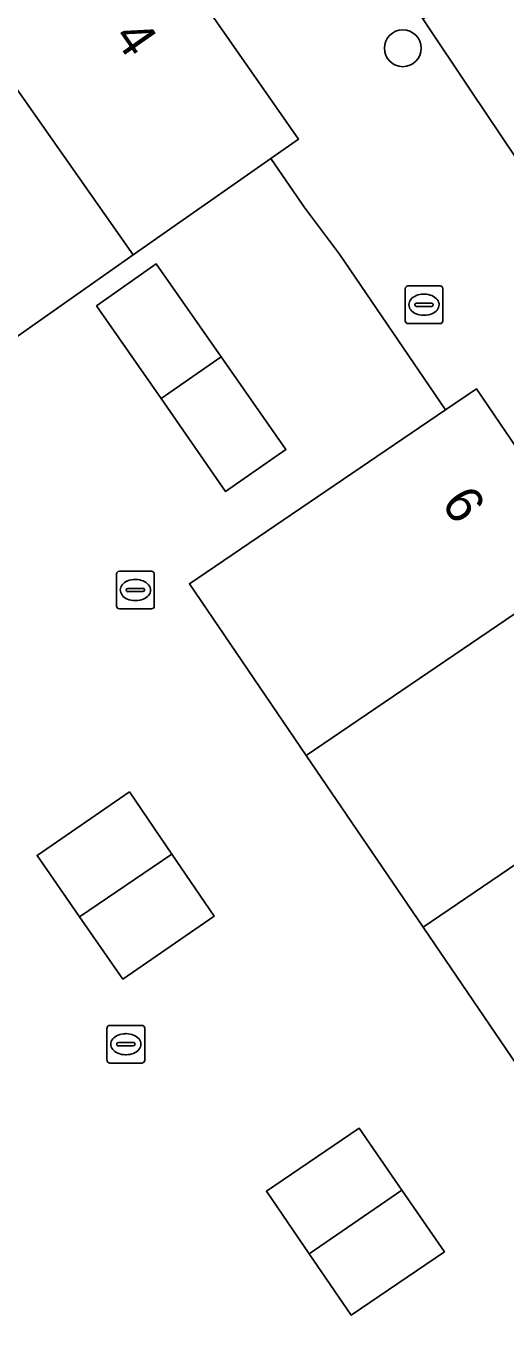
# Model space of a CAD drawing. Extents: x 159279 to 160377, y 384531 to 385888.
# Drawn here: x 159761.24 to 159773.97, y 385249.7 to 385284.67 of the extents above; entities that cross this region are included whole.
import ezdxf

# ---------------------------------------------------------------- set-up
doc = ezdxf.new("R2010")
doc.units = 0
for name, color, linetype in [('IMGEO_Boom', 7, 'Continuous'), ('IMGEO_Brandkraan', 7, 'Continuous'), ('IMGEO_Erf', 7, 'Continuous'), ('IMGEO_Kolk', 7, 'Continuous'), ('IMGEO_Pand', 7, 'Continuous'), ('IMGEO_Pand_nummerreeks', 7, 'Continuous'), ('IMGEO_Rijbaan_lokaal_open', 7, 'Continuous'), ('IMGEO_Rioolput', 7, 'Continuous'), ('IMGEO_Voetpad_open', 7, 'Continuous')]:
    doc.layers.add(name, color=color, linetype=linetype)

msp = doc.modelspace()

# ---------------------------------------------------------------- linework, layer by layer
at = {"layer": 'IMGEO_Boom'}
msp.add_circle((159771.234, 385284.09), 0.489, dxfattribs=at)
at = {"layer": 'IMGEO_Brandkraan'}
for p, q in [((159771.298, 385276.851), (159771.298, 385277.703)), ((159771.373, 385277.777), (159772.225, 385277.777)), ((159771.786, 385277.557), (159771.811, 385277.557)), ((159772.299, 385277.703), (159772.299, 385276.851)), ((159771.557, 385277.271), (159771.557, 385277.283)), ((159771.995, 385277.234), (159771.597, 385277.234)), ((159771.6, 385277.32), (159771.998, 385277.32)), ((159772.041, 385277.283), (159772.041, 385277.271)), ((159771.809, 385276.997), (159771.784, 385276.997)), ((159772.225, 385276.777), (159771.373, 385276.777))]:
    msp.add_line(p, q, dxfattribs=at)
for points in [[(159771.298, 385276.851), (159771.298, 385277.703)], [(159771.373, 385277.777), (159772.225, 385277.777)], [(159772.299, 385277.703), (159772.299, 385276.851)], [(159772.225, 385276.777), (159771.373, 385276.777)]]:
    msp.add_lwpolyline(points, dxfattribs=at)
for centre, radius, start, end in [((159771.375, 385277.701), 0.0765, 91.552, 178.448), ((159771.375, 385277.701), 0.0765, 91.552, 178.448), ((159772.223, 385277.701), 0.0765, 1.552, 88.448), ((159772.223, 385277.701), 0.0765, 1.552, 88.448), ((159771.597, 385277.28), 0.0403, 85.8775, 175.7526), ((159771.594, 385277.27), 0.0366, 178.938, 274.7102), ((159771.998, 385277.277), 0.043, 264.8664, 352.4533), ((159772.002, 385277.282), 0.0386, 1.7309, 96.639), ((159771.375, 385276.853), 0.0765, 181.552, 268.448), ((159771.375, 385276.853), 0.0765, 181.552, 268.448), ((159772.223, 385276.853), 0.0765, 271.552, 358.448), ((159772.223, 385276.853), 0.0765, 271.552, 358.448)]:
    msp.add_arc(centre, radius, start, end, dxfattribs=at)
for centre, major_axis, ratio, start_param, end_param in [((159771.785, 385277.277), (-0.387, 0.002), 0.722429, 4.712389, 7.853982), ((159771.81, 385277.277), (-0.39, 0.002), 0.717154, 1.570796, 4.712389)]:
    msp.add_ellipse(centre, major_axis=major_axis, ratio=ratio, start_param=start_param, end_param=end_param, dxfattribs=at)
at = {"layer": 'IMGEO_Erf'}
msp.add_lwpolyline([(159781.083, 385247.058), (159778.256, 385251.212), (159775.013, 385255.979), (159771.773, 385260.741), (159768.67, 385265.302), (159765.567, 385269.863), (159772.37, 385274.482), (159769.556, 385278.618), (159768.626, 385279.859), (159767.733, 385281.164), (159764.078, 385278.599), (159759.666, 385275.504), (159755.255, 385272.408), (159750.844, 385269.313), (159746.431, 385266.216), (159746.051, 385266.757), (159745.965, 385266.625), (159742.897, 385261.922), (159739.83, 385257.22), (159741.259, 385256.281), (159738.274, 385251.749), (159735.298, 385247.229)], dxfattribs=at)
for points in [[(159763.099, 385277.252), (159764.685, 385278.364), (159766.41, 385275.893), (159768.131, 385273.428), (159766.529, 385272.315), (159764.814, 385274.784)], [(159761.522, 385262.647), (159763.977, 385264.336), (159765.1, 385262.685), (159766.223, 385261.033), (159763.803, 385259.363), (159762.652, 385261.02)], [(159768.748, 385252.064), (159767.612, 385253.727), (159770.073, 385255.403), (159771.207, 385253.758), (159772.34, 385252.113), (159769.861, 385250.436)]]:
    msp.add_lwpolyline(points, close=True, dxfattribs=at)
at = {"layer": 'IMGEO_Kolk'}
for p, q in [((159763.708, 385270.198), (159764.56, 385270.198)), ((159763.633, 385269.272), (159763.633, 385270.124)), ((159764.121, 385269.978), (159764.146, 385269.978)), ((159764.634, 385270.124), (159764.634, 385269.272)), ((159763.892, 385269.692), (159763.892, 385269.704)), ((159764.33, 385269.655), (159763.932, 385269.655)), ((159763.935, 385269.741), (159764.333, 385269.741)), ((159764.376, 385269.704), (159764.376, 385269.692)), ((159764.56, 385269.198), (159763.708, 385269.198)), ((159764.144, 385269.418), (159764.119, 385269.418))]:
    msp.add_line(p, q, dxfattribs=at)
for points in [[(159763.708, 385270.198), (159764.56, 385270.198)], [(159763.633, 385269.272), (159763.633, 385270.124)], [(159764.634, 385270.124), (159764.634, 385269.272)], [(159764.56, 385269.198), (159763.708, 385269.198)]]:
    msp.add_lwpolyline(points, dxfattribs=at)
for centre, radius, start, end in [((159763.71, 385270.122), 0.0765, 91.552, 178.448), ((159763.71, 385270.122), 0.0765, 91.552, 178.448), ((159764.558, 385270.122), 0.0765, 1.552, 88.448), ((159764.558, 385270.122), 0.0765, 1.552, 88.448), ((159763.932, 385269.701), 0.0403, 85.8775, 175.7526), ((159763.929, 385269.691), 0.0366, 178.938, 274.7102), ((159764.333, 385269.698), 0.043, 264.8664, 352.4533), ((159764.337, 385269.703), 0.0386, 1.7309, 96.639), ((159763.71, 385269.274), 0.0765, 181.552, 268.448), ((159763.71, 385269.274), 0.0765, 181.552, 268.448), ((159764.558, 385269.274), 0.0765, 271.552, 358.448), ((159764.558, 385269.274), 0.0765, 271.552, 358.448)]:
    msp.add_arc(centre, radius, start, end, dxfattribs=at)
for centre, major_axis, ratio, start_param, end_param in [((159764.12, 385269.698), (-0.387, 0.002), 0.722429, 4.712389, 7.853982), ((159764.145, 385269.698), (-0.39, 0.002), 0.717154, 1.570796, 4.712389)]:
    msp.add_ellipse(centre, major_axis=major_axis, ratio=ratio, start_param=start_param, end_param=end_param, dxfattribs=at)
at = {"layer": 'IMGEO_Pand'}
for points in [[(159763.205, 385289.221), (159762.556, 385288.765), (159758.794, 385286.125), (159764.078, 385278.599), (159767.733, 385281.164), (159768.468, 385281.68)], [(159758.794, 385286.125), (159754.384, 385283.028), (159759.666, 385275.504), (159764.078, 385278.599)], [(159763.099, 385277.252), (159764.814, 385274.784), (159766.41, 385275.893), (159764.685, 385278.364)], [(159766.41, 385275.893), (159764.814, 385274.784), (159766.529, 385272.315), (159768.131, 385273.428)], [(159773.196, 385275.042), (159772.37, 385274.482), (159765.567, 385269.863), (159768.67, 385265.302), (159776.291, 385270.487)], [(159778.572, 385265.366), (159779.391, 385265.924), (159776.291, 385270.487), (159768.67, 385265.302), (159771.773, 385260.741)], [(159779.391, 385265.924), (159778.572, 385265.366), (159771.773, 385260.741), (159775.013, 385255.979), (159782.631, 385261.155)], [(159763.977, 385264.336), (159761.522, 385262.647), (159762.652, 385261.02), (159765.1, 385262.685)], [(159766.223, 385261.033), (159765.1, 385262.685), (159762.652, 385261.02), (159763.803, 385259.363)], [(159771.207, 385253.758), (159770.073, 385255.403), (159767.612, 385253.727), (159768.748, 385252.064)], [(159772.34, 385252.113), (159771.207, 385253.758), (159768.748, 385252.064), (159769.861, 385250.436)]]:
    msp.add_lwpolyline(points, close=True, dxfattribs=at)
at = {"layer": 'IMGEO_Rijbaan_lokaal_open'}
msp.add_lwpolyline([(159775.762, 385287.516), (159771.769, 385284.869), (159773.054, 385282.947), (159774.244, 385281.168), (159790.169, 385257.796), (159799.751, 385245.788), (159803.713, 385249.269), (159803.596, 385249.396), (159803.067, 385250), (159802.556, 385250.583), (159797.587, 385256.17), (159796.943, 385256.966), (159796.682, 385257.295), (159793.816, 385260.972)], close=True, dxfattribs=at)
at = {"layer": 'IMGEO_Rioolput'}
for p, q in [((159763.379, 385257.207), (159763.379, 385258.059)), ((159763.454, 385258.133), (159764.306, 385258.133)), ((159764.38, 385258.059), (159764.38, 385257.207)), ((159763.638, 385257.627), (159763.638, 385257.639)), ((159764.076, 385257.59), (159763.678, 385257.59)), ((159763.681, 385257.676), (159764.079, 385257.676)), ((159763.867, 385257.913), (159763.892, 385257.913)), ((159764.122, 385257.639), (159764.122, 385257.627)), ((159763.89, 385257.353), (159763.865, 385257.353)), ((159764.306, 385257.133), (159763.454, 385257.133))]:
    msp.add_line(p, q, dxfattribs=at)
for points in [[(159763.379, 385257.207), (159763.379, 385258.059)], [(159763.454, 385258.133), (159764.306, 385258.133)], [(159764.38, 385258.059), (159764.38, 385257.207)], [(159764.306, 385257.133), (159763.454, 385257.133)]]:
    msp.add_lwpolyline(points, dxfattribs=at)
for centre, radius, start, end in [((159763.456, 385258.057), 0.0765, 91.552, 178.448), ((159763.456, 385258.057), 0.0765, 91.552, 178.448), ((159764.304, 385258.057), 0.0765, 1.552, 88.448), ((159764.304, 385258.057), 0.0765, 1.552, 88.448), ((159763.678, 385257.636), 0.0403, 85.8775, 175.7526), ((159763.675, 385257.626), 0.0366, 178.938, 274.7102), ((159764.079, 385257.633), 0.043, 264.8664, 352.4533), ((159764.083, 385257.638), 0.0386, 1.7309, 96.639), ((159763.456, 385257.209), 0.0765, 181.552, 268.448), ((159763.456, 385257.209), 0.0765, 181.552, 268.448), ((159764.304, 385257.209), 0.0765, 271.552, 358.448), ((159764.304, 385257.209), 0.0765, 271.552, 358.448)]:
    msp.add_arc(centre, radius, start, end, dxfattribs=at)
for centre, major_axis, ratio, start_param, end_param in [((159763.866, 385257.633), (-0.387, 0.002), 0.722429, 4.712389, 7.853982), ((159763.891, 385257.633), (-0.39, 0.002), 0.717154, 1.570796, 4.712389)]:
    msp.add_ellipse(centre, major_axis=major_axis, ratio=ratio, start_param=start_param, end_param=end_param, dxfattribs=at)
at = {"layer": 'IMGEO_Voetpad_open'}
msp.add_lwpolyline([(159774.244, 385281.168), (159773.054, 385282.947), (159771.769, 385284.869), (159771.675, 385285.004), (159769.994, 385287.435), (159766.974, 385291.869), (159763.205, 385289.221), (159768.468, 385281.68), (159767.733, 385281.164), (159768.626, 385279.859), (159769.556, 385278.618), (159772.37, 385274.482), (159773.196, 385275.042), (159776.291, 385270.487), (159779.391, 385265.924), (159782.631, 385261.155), (159785.871, 385256.386), (159788.679, 385252.254), (159790.134, 385250.048)], dxfattribs=at)

# ---------------------------------------------------------------- texts
at = {"layer": 'IMGEO_Pand_nummerreeks'}
for s, rotation, p in [('4', 304.9101, (159763.527, 385284.391)), ('6', 304.1939, (159772.237, 385272.006))]:
    msp.add_text(s, height=1, rotation=rotation, dxfattribs=at).set_placement(p)

doc.saveas('drawing.dxf')
